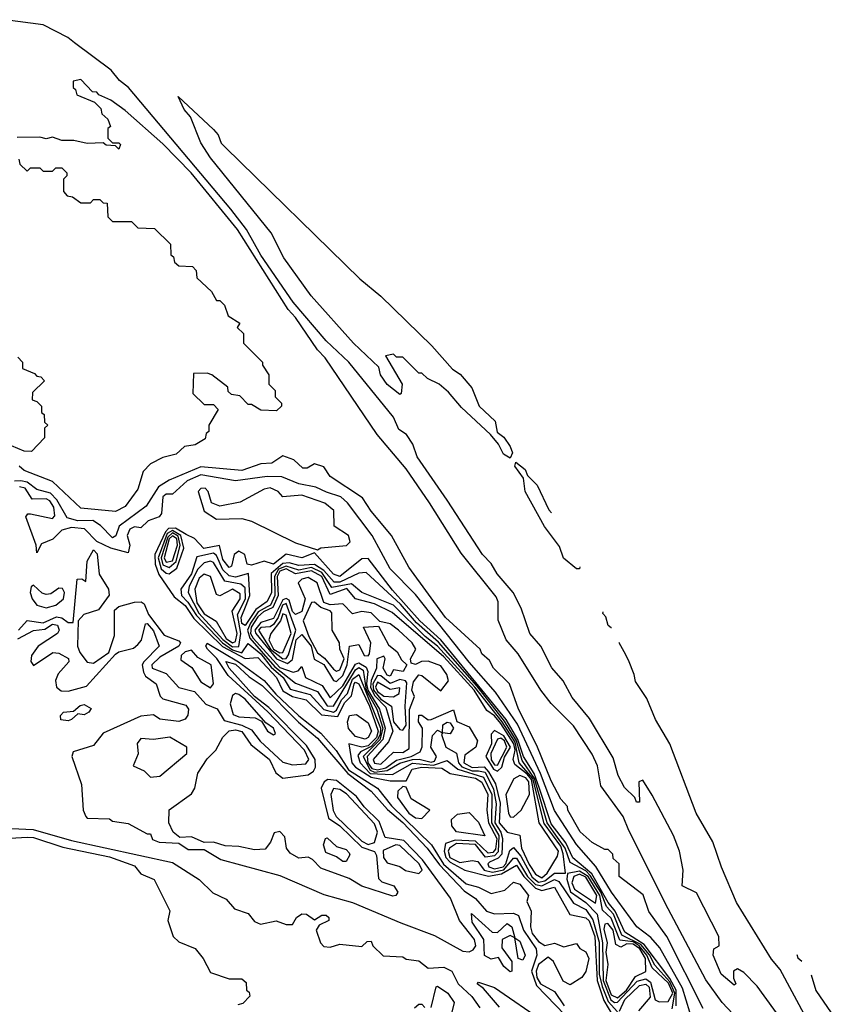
# Model space of a CAD drawing. Extents: x 2889633 to 3052318, y 540750 to 918690.
# Tile 430 of 656: x 3030631 to 3033202, y 751290 to 754410. Entities that reach past the tile are written whole.
import ezdxf

# ---------------------------------------------------------------- set-up
doc = ezdxf.new("R2010")
doc.units = 0

msp = doc.modelspace()

# ---------------------------------------------------------------- linework, layer by layer
at = {"layer": '0CON02XD'}
for points in [[(3030805, 754336.7), (3030783.6, 754353.6), (3030705, 754393.3), (3030585, 754410)], [(3033142.5, 751105), (3032967, 751347), (3032925, 751390), (3032905, 751402.5), (3032892.5, 751395), (3032892.5, 751372.5), (3032900, 751355), (3032895, 751350), (3032853.3, 751385), (3032827.5, 751445), (3032830, 751465), (3032847.5, 751475), (3032846.2, 751505), (3032775, 751642.5), (3032730, 751665), (3032733.3, 751715), (3032721.2, 751775), (3032702, 751825), (3032635, 751952.5), (3032605, 752000), (3032592.5, 751995), (3032595, 751930), (3032585, 751930), (3032580, 751945), (3032547, 751977), (3032527.5, 752015), (3032510.7, 752070.7), (3032436.7, 752195), (3032381.7, 752261.7), (3032352.5, 752315), (3032316.4, 752356.4), (3032282.5, 752425), (3032247.5, 752465), (3032220, 752545), (3032194, 752595), (3032144.2, 752654.2), (3032125, 752686.7), (3032096.7, 752715), (3031985, 752887.5), (3031890, 753025), (3031876.2, 753065), (3031856.2, 753095), (3031831.7, 753111.7), (3031815, 753150), (3031674, 753325), (3031602.4, 753392.4), (3031497.1, 753515), (3031395, 753664.2), (3031349.4, 753745), (3031299.4, 753809.4), (3030976.2, 754195), (3030947.3, 754217.3), (3030920.5, 754250.4), (3030805, 754336.7)], [(3032923.3, 751225), (3032856.7, 751295), (3032805, 751367.5), (3032685, 751592.5), (3032560.5, 751840.4), (3032543.3, 751885), (3032472.3, 751982.3), (3032461.2, 752045), (3032445, 752082.5), (3032385, 752172.5), (3032315, 752242.5), (3032282.5, 752285), (3032210.7, 752400.7), (3032172.5, 752445), (3032147, 752507), (3032146.7, 752565), (3032140.7, 752580.7), (3032029.5, 752719.6), (3031928.8, 752878.8), (3031855, 752986.7), (3031763.3, 753095), (3031598.3, 753338.3), (3031574, 753364), (3031505, 753466.7), (3031481.2, 753491.2), (3031320.8, 753745), (3031174, 753925), (3031085, 754016.2), (3030965, 754122.5), (3030920, 754155), (3030881.7, 754171.7), (3030875, 754180), (3030861.7, 754181.7), (3030825, 754220), (3030800, 754215), (3030800, 754195), (3030808.3, 754188.3), (3030811.7, 754171.7), (3030868.3, 754148.3), (3030888.3, 754128.3), (3030891.7, 754111.7), (3030910, 754095), (3030918.3, 754071.7), (3030910, 754065), (3030910, 754035), (3030925, 754020), (3030945, 754020), (3030950, 754015), (3030945, 754000), (3030935, 754010), (3030905, 754012.5), (3030895, 754020), (3030845, 754017.5), (3030803, 754027), (3030765, 754027.5), (3030735, 754037.5), (3030715, 754032.5), (3030695, 754037.5), (3030623, 754037)], [(3032185, 753020), (3032163.6, 753033.6), (3032147.5, 753065), (3032122.5, 753095), (3032030.7, 753180.7), (3031989.3, 753229.3), (3031960, 753255), (3031923, 753273), (3031905, 753290), (3031895, 753290), (3031845, 753340), (3031825, 753340), (3031815, 753350), (3031790, 753345), (3031842.5, 753255), (3031840, 753225), (3031835, 753222.5), (3031795, 753253.8), (3031774, 753285), (3031768.8, 753308.8), (3031688.8, 753385), (3031554, 753535), (3031467.5, 753655), (3031427.5, 753735), (3031235, 753972.5), (3031205, 754020), (3031171.7, 754101.7), (3031152.5, 754125), (3031133, 754167), (3031245, 754062.5), (3031260, 754045), (3031268.8, 754018.8), (3031282.5, 754005), (3031708.8, 753588.8), (3031775, 753533.3), (3031936.4, 753376.4), (3032002.3, 753302.3), (3032026.4, 753286.4), (3032063.6, 753243.6), (3032086.7, 753185), (3032137.3, 753137.3), (3032143.3, 753103.3), (3032165, 753087.5), (3032185, 753057.5), (3032192.5, 753037.5), (3032185, 753020)], [(3030628.3, 753968.3), (3030631.7, 753951.7), (3030655, 753930), (3030665, 753940), (3030695, 753940), (3030705, 753930), (3030735, 753930), (3030745, 753940), (3030765, 753940), (3030780, 753925), (3030780, 753915), (3030770, 753905), (3030770, 753865), (3030781.7, 753851.7), (3030798.3, 753848.3), (3030825, 753830), (3030855, 753830), (3030865, 753840), (3030885, 753840), (3030895, 753830), (3030908.3, 753828.3), (3030910, 753785), (3030925, 753770), (3030985, 753770), (3031005, 753750), (3031058.3, 753748.3), (3031108.3, 753698.3), (3031110, 753665), (3031118.3, 753658.3), (3031121.7, 753641.7), (3031135, 753630), (3031178.3, 753628.3), (3031190, 753615), (3031191.7, 753591.7), (3031238.3, 753548.3), (3031255, 753520), (3031265, 753520), (3031280, 753505), (3031291.7, 753471.7), (3031328.3, 753448.3), (3031320, 753435), (3031340, 753415), (3031340, 753385), (3031400, 753325), (3031400, 753315), (3031420, 753285), (3031420, 753255), (3031440, 753235), (3031440, 753215), (3031460, 753195), (3031460, 753185), (3031445, 753170), (3031395, 753172.5), (3031365, 753190), (3031355, 753190), (3031328.3, 753218.3), (3031301.7, 753221.7), (3031291.7, 753231.7), (3031290, 753245), (3031240, 753285), (3031225, 753290), (3031181.7, 753288.3), (3031180, 753225), (3031215, 753190), (3031245, 753190), (3031260, 753175), (3031230, 753125), (3031230, 753105), (3031221.7, 753098.3), (3031218.3, 753081.7), (3031187, 753063), (3031153, 753057), (3031127, 753033), (3031085, 753022.5), (3031045, 753002.5), (3031021.7, 752978.3), (3031005, 752922.5), (3030965, 752867.5), (3030935, 752851.2), (3030825, 752862.5), (3030735, 752946.2), (3030645, 752981.2), (3030628.8, 752995)], [(3030625, 753340), (3030640, 753325), (3030640, 753305), (3030678.3, 753288.3), (3030685, 753280), (3030698.3, 753278.3), (3030710, 753265), (3030671.7, 753228.3), (3030670, 753205), (3030685, 753200), (3030700, 753185), (3030700, 753165), (3030708.3, 753158.3), (3030710, 753135), (3030720, 753125), (3030710, 753115), (3030710, 753085), (3030668.3, 753041.7), (3030645, 753042.5), (3030605, 753060)], [(3031745, 752852.5), (3031716.7, 752895), (3031615, 752962.5), (3031595, 752992.5), (3031565, 753002.5), (3031541.7, 752988.3), (3031528.3, 752988.3), (3031500, 753015), (3031465, 753027.5), (3031430, 753005), (3031395, 753002.5), (3031335, 752981.2), (3031205, 752992.5), (3031105, 752951.2), (3031070.9, 752929.1), (3031031.2, 752868.8), (3030946.2, 752805), (3030935.9, 752774.1), (3030925, 752767.5), (3030887, 752807), (3030863, 752823), (3030815, 752821.4), (3030781.7, 752831.7), (3030748.9, 752888.9), (3030729.1, 752909.1), (3030685, 752920.8), (3030655, 752944.4), (3030635, 752948.9), (3030615, 752947.5)], [(3032405.5, 752675.7), (3032405, 752670), (3032395, 752670), (3032353.9, 752703.9), (3032340.7, 752740.7), (3032293.9, 752803.9), (3032232.5, 752915), (3032227.5, 752957.5), (3032200, 752995), (3032202.5, 753007.5), (3032232.5, 752985), (3032240, 752965), (3032270, 752935), (3032307.1, 752857.1), (3032315.6, 752847.7)], [(3032754.6, 751264.6), (3032731.1, 751341.1), (3032658.7, 751468.7), (3032630.9, 751500.9), (3032586.2, 751535), (3032505.7, 751645), (3032456.2, 751726.2), (3032395, 751796), (3032325, 751904), (3032281.2, 752021.2), (3032207.8, 752177.8), (3032138.9, 752278.9), (3032055, 752374.2), (3031885, 752588.8), (3031805, 752670), (3031748, 752775), (3031669.3, 752879.3), (3031648.3, 752898.3), (3031602.8, 752912.8), (3031568.9, 752928.9), (3031515, 752939.4), (3031461.4, 752961.4), (3031415, 752962.7), (3031315, 752948.9), (3031205, 752967.8), (3031161.9, 752948.1), (3031115, 752906.7), (3031095, 752906.7), (3031085, 752897.5), (3031080, 752845), (3031072.5, 752835), (3031037.9, 752822.1), (3031015, 752800), (3030995, 752803.3), (3030980, 752795), (3030972, 752775), (3030980, 752745), (3030975, 752720), (3030920, 752735), (3030875, 752756.7), (3030836.6, 752796.6), (3030795, 752800.6), (3030765, 752792), (3030735.9, 752764.1), (3030700.6, 752749.4), (3030685, 752720), (3030683.3, 752745), (3030650, 752835), (3030656.4, 752843.6), (3030665, 752844), (3030735, 752829.2), (3030742.7, 752837.3), (3030739.1, 752865), (3030726.9, 752885), (3030715, 752891.8), (3030670.3, 752890.3), (3030648.6, 752925), (3030630.8, 752929.2)], [(3031575, 752730), (3031585, 752736.7), (3031666.4, 752743.6), (3031677.5, 752755), (3031672.5, 752775), (3031627.5, 752805), (3031625.7, 752855), (3031598.1, 752878.1), (3031525, 752902.7), (3031465, 752897.5), (3031450, 752915), (3031425, 752926.7), (3031405, 752922), (3031329.2, 752880.8), (3031265, 752868.8), (3031238.8, 752878.8), (3031228.6, 752915), (3031218.8, 752925), (3031205, 752924), (3031196, 752915), (3031215, 752852.5), (3031255, 752827.5), (3031335, 752828.8), (3031365, 752821.2), (3031505, 752752.5), (3031575, 752730)], [(3032796, 751276), (3032681.2, 751505), (3032623.9, 751583.9), (3032606.1, 751636.1), (3032530, 751695), (3032530, 751735), (3032511.7, 751751.7), (3032510, 751765), (3032495, 751780), (3032485, 751780), (3032445, 751802.5), (3032406.4, 751836.4), (3032367.5, 751905), (3032367, 751917), (3032345, 751940), (3032315, 751997.5), (3032269.5, 752109.6), (3032211.2, 752225), (3032182.5, 752305), (3032132.5, 752355), (3032119.3, 752379.3), (3032095, 752400), (3032090, 752415), (3031980, 752515), (3031864, 752675), (3031808.8, 752775), (3031745, 752852.5)], [(3032710.9, 751285), (3032711, 751335), (3032691.2, 751371.2), (3032608.9, 751478.8), (3032547.9, 751517.9), (3032517.9, 751585), (3032495, 751612.5), (3032443.5, 751703.5), (3032383.7, 751753.7), (3032361, 751801), (3032315, 751861.9), (3032276.5, 751976.5), (3032261, 752021), (3032227.6, 752075), (3032209.3, 752129.3), (3032172.4, 752192.4), (3031965.2, 752445.2), (3031899.1, 752505), (3031811.6, 752601.6), (3031735, 752702), (3031715, 752701.2), (3031645, 752645.8), (3031625, 752652.5), (3031565, 752720), (3031525, 752704.2), (3031475, 752716.7), (3031435, 752684.5), (3031405, 752694.5), (3031365, 752681.4), (3031352, 752685), (3031344.4, 752715), (3031325, 752725.5), (3031310, 752715), (3031301.7, 752678.3), (3031295, 752674.2), (3031275, 752698.8), (3031264.1, 752744.1), (3031214.5, 752734.6), (3031185, 752766.2), (3031158.9, 752778.9), (3031125, 752799.1), (3031102.4, 752797.6), (3031092.5, 752787.5), (3031058.9, 752715), (3031060, 752685), (3031071.5, 752651.4), (3031120.5, 752580.5), (3031155, 752553.1), (3031182.7, 752512.7), (3031273.8, 752423.8), (3031345, 752385.4), (3031385, 752389.2), (3031444.5, 752325), (3031465, 752282.7), (3031495, 752265.4), (3031538.8, 752255), (3031587.5, 752207.5), (3031638.6, 752201.4), (3031659.6, 752245), (3031682.4, 752267.7), (3031690.5, 752305), (3031695, 752310.6), (3031705, 752305.7), (3031739.2, 752235), (3031767, 752155), (3031761, 752135), (3031735, 752108.9), (3031714.7, 752104.7), (3031673.3, 752115), (3031683.1, 752055), (3031695, 752040.9), (3031745, 752010), (3031805, 751997.5), (3031855, 751997.5), (3031874, 752035), (3031905, 752041.6), (3031968.3, 752038.2), (3031995, 752020.8), (3032075, 752005.9), (3032095, 751993.3), (3032114.5, 751955), (3032111.1, 751905), (3032115.8, 751865), (3032142.5, 751815), (3032138.9, 751781.1), (3032129.5, 751770.5), (3032115, 751768.7), (3032075, 751806.2), (3032010.5, 751809.5), (3031980.5, 751799.5), (3031975.9, 751775), (3031981.2, 751755), (3031995, 751740), (3032041.2, 751715), (3032116, 751696), (3032157.3, 751702.7), (3032205, 751730.6), (3032228.2, 751695), (3032265, 751657.2), (3032285, 751650.4), (3032325, 751660.8), (3032374.1, 751574.1), (3032425, 751563.5), (3032435, 751554.5), (3032452.8, 751505), (3032460.8, 751365), (3032482.1, 751302.1), (3032509.2, 751255)], [(3031105, 752654.2), (3031128.5, 752671.5), (3031151.2, 752735), (3031141.9, 752775), (3031115, 752791.6), (3031098.6, 752781.4), (3031069.2, 752705), (3031079.7, 752669.7), (3031095, 752655.5), (3031105, 752654.2)], [(3031105, 752673.8), (3031126.6, 752693.4), (3031139.8, 752745), (3031132.8, 752772.8), (3031115, 752783.5), (3031100.4, 752769.6), (3031079, 752705), (3031085, 752682.7), (3031105, 752673.8)], [(3031095, 752691.2), (3031115, 752694.6), (3031131.2, 752745), (3031128.7, 752765), (3031115, 752774.7), (3031104.9, 752765.1), (3031088.9, 752705), (3031095, 752691.2)], [(3030626.7, 752475), (3030655, 752506.2), (3030705, 752498.5), (3030747.7, 752517.7), (3030764.6, 752514.6), (3030785, 752500), (3030800, 752500), (3030813, 752637), (3030827.5, 752637.5), (3030840, 752630), (3030844.3, 752694.3), (3030865, 752730), (3030876.8, 752716.8), (3030882.5, 752652.5), (3030912, 752605), (3030914.1, 752585.9), (3030880.2, 752539.8), (3030834.5, 752525.5), (3030816.2, 752505), (3030814.3, 752425), (3030821.4, 752405), (3030844.4, 752374.4), (3030865, 752370.8), (3030913.6, 752405), (3030931.7, 752458.3), (3030931.4, 752538.6), (3030945, 752550.6), (3030995, 752564.4), (3031015.5, 752565.5), (3031025, 752558.8), (3031039.1, 752525), (3031089.1, 752459.1), (3031135, 752442), (3031140, 752435), (3031135.5, 752425), (3031075, 752390), (3031050, 752365), (3031051.2, 752355), (3031095, 752338), (3031135, 752293.8), (3031185, 752281.2), (3031220.9, 752240.9), (3031256.4, 752226.4), (3031278.6, 752188.6), (3031335, 752174.6), (3031365, 752159.4), (3031393.1, 752123.1), (3031465, 752057.5), (3031495, 752048.6), (3031537.9, 752052.1), (3031546.5, 752065), (3031533.8, 752095), (3031417, 752217), (3031291.8, 752331.8), (3031255.9, 752385.9), (3031225.6, 752415), (3031221.1, 752425), (3031225, 752433.8), (3031324.6, 752375), (3031405.9, 752315.9), (3031442.5, 752272.4), (3031515, 752203.5), (3031585, 752149.2), (3031633.5, 752093.5), (3031673.2, 752033.2), (3031765, 751974.3), (3031808.9, 751918.9), (3031935.5, 751795), (3031974.1, 751734.1), (3032045, 751671.9), (3032085, 751660.8), (3032125, 751640.8), (3032168.3, 751651.7), (3032195, 751676.7), (3032215, 751670.8), (3032242.5, 751635), (3032237.5, 751615), (3032251.2, 751585), (3032249.2, 751535), (3032255, 751514), (3032275, 751489.2), (3032295, 751476.2), (3032325, 751483.8), (3032355, 751472), (3032395, 751482.5), (3032406, 751466), (3032425, 751456), (3032434.4, 751435), (3032425, 751393.3), (3032412, 751375), (3032375, 751351.1), (3032352.6, 751362.6), (3032322, 751425), (3032305, 751438.8), (3032275, 751415.6), (3032266.8, 751395), (3032269.3, 751375), (3032281.5, 751355), (3032325, 751330), (3032355.8, 751285)], [(3032698.2, 751275), (3032706.6, 751325), (3032690.8, 751360.8), (3032643.7, 751413.7), (3032626.3, 751446.3), (3032598.7, 751478.7), (3032538.8, 751508.8), (3032512, 751575), (3032490.1, 751600.1), (3032471.9, 751645), (3032438.3, 751698.3), (3032425, 751712.4), (3032375, 751738.6), (3032358.9, 751785), (3032335, 751818.2), (3032302.5, 751865), (3032262, 752005), (3032222.5, 752062.4), (3032204.5, 752124.5), (3032167.1, 752187.1), (3032078.9, 752298.9), (3031957.5, 752437.5), (3031888.3, 752498.3), (3031837.8, 752557.8), (3031728.3, 752658.3), (3031705, 752655.8), (3031645, 752627.5), (3031627, 752627), (3031594.5, 752664.5), (3031565, 752683.9), (3031515, 752680.4), (3031485, 752688.5), (3031465, 752686.8), (3031428.2, 752655), (3031429.2, 752595), (3031415, 752565.7), (3031378.9, 752541.1), (3031345, 752490), (3031335, 752496.2), (3031332.8, 752515), (3031348.8, 752555), (3031359.7, 752585), (3031356.2, 752655), (3031315, 752643.5), (3031295, 752647.5), (3031275, 752666.9), (3031255, 752712.5), (3031245, 752718.9), (3031192, 752708), (3031175.8, 752654.3), (3031141.1, 752605), (3031143.5, 752585), (3031164.2, 752564.2), (3031191.4, 752521.4), (3031273.3, 752435), (3031305, 752412.6), (3031335, 752403.8), (3031355, 752433.3), (3031395, 752400.7), (3031427.9, 752357.9), (3031465.6, 752325), (3031488, 752288), (3031551.1, 752271.1), (3031594.1, 752224.1), (3031625, 752215.4), (3031635, 752221.9), (3031650, 752255), (3031670, 752275), (3031685, 752320.4), (3031705.7, 752335), (3031773.7, 752165), (3031773, 752145), (3031765, 752129.3), (3031745, 752106.8), (3031710.5, 752089.6), (3031702.2, 752077.8), (3031709.4, 752055), (3031741.3, 752021.3), (3031811.8, 752018.2), (3031875, 752053.9), (3031942.5, 752047.5), (3031985, 752062.5), (3032019.2, 752035), (3032100, 752010), (3032126.7, 751955), (3032126.2, 751865), (3032148.9, 751825), (3032147.2, 751772.8), (3032135, 751760), (3032106.2, 751756.2), (3032075, 751796.2), (3032015, 751799.2), (3031992.3, 751785), (3031988.7, 751775), (3031994, 751755), (3032025, 751739.2), (3032064.6, 751745.4), (3032082.3, 751742.3), (3032102.5, 751715), (3032128.5, 751708.5), (3032165, 751715.3), (3032195, 751752.9), (3032205, 751753.3), (3032240, 751695), (3032265, 751669.4), (3032285, 751664.7), (3032325, 751685.5), (3032338.9, 751678.9), (3032385, 751610), (3032425, 751590), (3032447.3, 751557.3), (3032466.6, 751486.6), (3032466.7, 751385), (3032476.1, 751346.1), (3032495, 751298.2), (3032525, 751266.2)], [(3031305, 752422.6), (3031325, 752423.1), (3031331.2, 752465), (3031321.3, 752525), (3031345.9, 752575), (3031345, 752610), (3031331.3, 752621.3), (3031280.9, 752630.9), (3031245, 752690), (3031235, 752694), (3031215, 752689.2), (3031195, 752668.8), (3031168.1, 752615), (3031164.3, 752595), (3031199, 752529), (3031275, 752445.4), (3031305, 752422.6)], [(3032275, 751676.7), (3032295, 751681.3), (3032325, 751705.6), (3032360, 751705), (3032353, 751767), (3032345, 751790.5), (3032292.2, 751862.2), (3032256.3, 752005), (3032213.8, 752055), (3032200.2, 752120.2), (3032160, 752185), (3032072.6, 752295), (3031955, 752424.6), (3031915.6, 752455.6), (3031815, 752554.4), (3031714.6, 752594.6), (3031681.8, 752621.8), (3031620.2, 752610.2), (3031587.7, 752657.7), (3031555, 752673.7), (3031515, 752666), (3031475, 752678.1), (3031451.1, 752668.9), (3031438.5, 752645), (3031439.5, 752585), (3031425.3, 752555), (3031415, 752549.3), (3031386.6, 752533.5), (3031362.2, 752497.8), (3031353.2, 752475), (3031360.3, 752450.3), (3031439.2, 752359.2), (3031505, 752307.5), (3031575, 752280.8), (3031605, 752235.5), (3031625.5, 752235), (3031695, 752349.6), (3031705, 752356.9), (3031719, 752349), (3031728.9, 752285), (3031762, 752225), (3031781.1, 752165), (3031772.1, 752127.9), (3031719.3, 752075), (3031741.3, 752031.3), (3031755, 752025.6), (3031795, 752030.3), (3031835, 752053.8), (3031875.3, 752065.3), (3031896.8, 752066.8), (3031935, 752057.1), (3031945, 752060.5), (3031951.9, 752075), (3031933.5, 752105), (3031938.5, 752141.5), (3031955, 752158.8), (3031970, 752150), (3031972, 752175), (3031985, 752184.3), (3031995, 752181.4), (3032005.5, 752164.5), (3031995, 752146.9), (3031970, 752150), (3031967.5, 752145), (3031980.6, 752105), (3032015.3, 752085.3), (3032020.9, 752055), (3032032.1, 752042.1), (3032065, 752029.5), (3032085, 752029.7), (3032105.9, 752025), (3032131.7, 751971.7), (3032140.9, 751925), (3032135.9, 751865), (3032155.4, 751835), (3032160.3, 751815), (3032158.1, 751765), (3032147.3, 751752.7), (3032119.6, 751740.4), (3032114.4, 751735), (3032117.1, 751725), (3032135, 751719.1), (3032162.2, 751725), (3032171.5, 751735), (3032183.3, 751776.7), (3032195, 751786.2), (3032219, 751759), (3032255, 751692.3), (3032275, 751676.7)], [(3032285, 751690.9), (3032302.5, 751705), (3032335, 751758.8), (3032337.9, 751775), (3032276.4, 751865), (3032252.1, 752002.1), (3032239.2, 752019.2), (3032199.4, 752049.4), (3032194.5, 752065), (3032200.3, 752095), (3032196.6, 752115), (3032155, 752179.7), (3032135, 752204), (3032110.9, 752220.9), (3032070.3, 752285), (3031975, 752390.9), (3031811.4, 752531.4), (3031755, 752559.2), (3031695, 752574.4), (3031667.6, 752607.6), (3031615, 752588.9), (3031587.9, 752645), (3031555, 752663.2), (3031505, 752654), (3031475, 752669.8), (3031455, 752662.6), (3031446.6, 752645), (3031449.5, 752585), (3031433.1, 752546.9), (3031403, 752533), (3031385, 752517.5), (3031364, 752485), (3031362.7, 752465), (3031370.5, 752450.5), (3031455, 752356.7), (3031497.6, 752342.4), (3031513.1, 752346.9), (3031525, 752360), (3031536.7, 752325), (3031589.5, 752299.5), (3031615, 752261.2), (3031655, 752298.5), (3031695, 752367.3), (3031705, 752371.8), (3031728.4, 752358.4), (3031734.2, 752344.2), (3031730.1, 752305), (3031734.3, 752285), (3031771.4, 752225), (3031789.1, 752165), (3031781, 752129), (3031731.4, 752075), (3031734.3, 752055), (3031747.1, 752037.1), (3031765, 752033), (3031790.9, 752039.1), (3031825, 752063.3), (3031870.8, 752075), (3031899.7, 752090.3), (3031906.1, 752106.1), (3031906.7, 752165), (3031894.4, 752185), (3031895, 752206.2), (3031905, 752205.8), (3031925, 752191.2), (3031935, 752192), (3032005, 752222.5), (3032015.5, 752185.5), (3032055, 752168.6), (3032081.4, 752125), (3032075.8, 752105), (3032040.8, 752079.2), (3032038.2, 752055), (3032065, 752039.7), (3032102.2, 752042.2), (3032116.6, 752026.6), (3032138.8, 751988.8), (3032153.1, 751926.9), (3032149.6, 751865), (3032175.6, 751835.6), (3032215.8, 751825.8), (3032220.5, 751785), (3032245, 751732.5), (3032265, 751701.9), (3032285, 751690.9)], [(3031305, 752435.4), (3031315, 752439.4), (3031320.3, 752465), (3031304, 752536), (3031329.5, 752575), (3031330, 752590), (3031305, 752605.5), (3031265, 752583.8), (3031255, 752588), (3031235.6, 752645.6), (3031215, 752653.1), (3031200, 752640), (3031185.9, 752605), (3031192.3, 752562.3), (3031215, 752527.1), (3031253.6, 752503.6), (3031285, 752448.7), (3031305, 752435.4)], [(3031775, 752051.2), (3031815, 752088.2), (3031845, 752088), (3031865, 752100), (3031866.3, 752223.7), (3031882, 752265), (3031873.8, 752285), (3031878.5, 752311.5), (3031895, 752334), (3031905, 752332), (3031965, 752283.3), (3031989.2, 752315), (3031984.3, 752335), (3031965, 752362), (3031925, 752377.5), (3031904, 752376), (3031885, 752366.7), (3031871.2, 752371.2), (3031868.8, 752385), (3031886.2, 752415), (3031874, 752435), (3031831.1, 752475), (3031805, 752495.4), (3031772.3, 752502.3), (3031745, 752530.5), (3031715, 752534.5), (3031685, 752527.1), (3031655, 752558.6), (3031615, 752556.1), (3031595, 752563.3), (3031573.3, 752625), (3031545, 752642.7), (3031525, 752637), (3031513.3, 752625), (3031535.6, 752575), (3031525, 752534.5), (3031504.6, 752524.6), (3031495, 752534), (3031485, 752570), (3031475, 752575.4), (3031465, 752572), (3031435, 752511.8), (3031395, 752499.6), (3031376.2, 752475), (3031378.8, 752465), (3031445, 752384.7), (3031479.5, 752369.5), (3031495, 752382), (3031506.7, 752445), (3031525, 752461.5), (3031554.3, 752425), (3031563.8, 752383.8), (3031595, 752366.5), (3031625, 752316.2), (3031635, 752312.5), (3031655, 752331.9), (3031668.8, 752365), (3031676.2, 752425), (3031705, 752430), (3031722, 752395), (3031735, 752394.2), (3031739.4, 752400.6), (3031743.8, 752435), (3031720, 752485), (3031767.7, 752487.7), (3031798.9, 752428.9), (3031827.1, 752407.1), (3031840.9, 752380.9), (3031857.5, 752365), (3031845.6, 752344.4), (3031815, 752350), (3031805, 752330), (3031795, 752332.5), (3031782.5, 752355), (3031789.2, 752385), (3031785, 752393.3), (3031762, 752385), (3031761.5, 752355), (3031744.6, 752315.4), (3031742.4, 752295), (3031755, 752268.6), (3031791.4, 752231.4), (3031813.5, 752155), (3031798.9, 752121.1), (3031750.9, 752065), (3031755, 752053.4), (3031775, 752051.2)], [(3030715, 752545.8), (3030745, 752554.4), (3030770, 752575), (3030772.9, 752595), (3030767.1, 752607.1), (3030755, 752608.6), (3030729.5, 752590.5), (3030715, 752588.6), (3030702.2, 752592.2), (3030675, 752618), (3030667.7, 752612.3), (3030664.5, 752595), (3030670, 752575), (3030685, 752554.2), (3030715, 752545.8)], [(3031635, 752345.8), (3031645, 752349.2), (3031658.8, 752385), (3031645.7, 752415), (3031644.3, 752435), (3031621.1, 752475), (3031620, 752530), (3031615, 752536.9), (3031585, 752546.9), (3031565, 752564.2), (3031555, 752562.9), (3031528.8, 752505), (3031547.1, 752455), (3031575, 752403.1), (3031596.7, 752386.7), (3031625, 752351.9), (3031635, 752345.8)], [(3031465, 752384.7), (3031475, 752385.7), (3031483.1, 752396.9), (3031505.6, 752475), (3031475, 752559.6), (3031463.1, 752555), (3031450.3, 752515), (3031435, 752493.8), (3031425, 752485.5), (3031395, 752484.3), (3031387.8, 752475), (3031425.7, 752415), (3031465, 752384.7)], [(3032506.1, 752483.1), (3032505, 752482.5), (3032495, 752490), (3032488, 752517.8), (3032478.3, 752528.3), (3032479.5, 752533.9)], [(3031455, 752403.1), (3031465, 752404.5), (3031491.2, 752465), (3031475, 752522.5), (3031465, 752527.5), (3031457.1, 752505), (3031426.8, 752465), (3031420.7, 752445), (3031435, 752415.3), (3031455, 752403.1)], [(3030625, 752447.8), (3030675, 752474), (3030711.1, 752478.9), (3030735, 752494.2), (3030751.2, 752491.2), (3030756, 752475), (3030751.2, 752465), (3030690, 752425), (3030668, 752395), (3030666.4, 752376.4), (3030675, 752363.3), (3030735.8, 752404.2), (3030755, 752402.5), (3030786, 752386), (3030786.7, 752375), (3030753.4, 752336.6), (3030744.4, 752315.6), (3030747.5, 752295), (3030762.7, 752282.7), (3030785, 752281.9), (3030842.3, 752297.7), (3030935, 752398.8), (3030945, 752406.7), (3030991.7, 752418.3), (3031005, 752430), (3031016.4, 752443.6), (3031030, 752495), (3031035, 752496.2), (3031055, 752473.3), (3031073.3, 752425), (3031023.8, 752375), (3031019.2, 752365), (3031022.7, 752342.7), (3031030, 752330), (3031063.3, 752305), (3031076.4, 752266.4), (3031085, 752257.5), (3031157.5, 752237.5), (3031166.2, 752225), (3031163.9, 752206.1), (3031155, 752193.8), (3031135, 752186), (3031075, 752193.3), (3031055, 752207.5), (3031015, 752203.3), (3030895, 752148.8), (3030865, 752110), (3030800.7, 752089.3), (3030796.7, 752075), (3030826.4, 751986.4), (3030832.5, 751905), (3030840, 751885), (3030845, 751880), (3030915, 751877.5), (3030925, 751870), (3030975, 751862.5), (3031035, 751830), (3031045, 751830), (3031051.7, 751811.7), (3031073, 751803), (3031135, 751800), (3031165, 751780), (3031215, 751780), (3031268.3, 751748.3), (3031455, 751697.5), (3031595, 751637.5), (3031685, 751612.5), (3031838.3, 751548.3), (3031945, 751507.5), (3032035, 751458), (3032055, 751456), (3032067.6, 751462.4), (3032075.6, 751475), (3032071.9, 751495), (3032024, 751555), (3031996.2, 751626.2), (3031907.3, 751747.3), (3031848.3, 751808.3), (3031788.8, 751818.8), (3031769.4, 751869.4), (3031722.2, 751915), (3031697.8, 751947.8), (3031635, 751999.2), (3031607.5, 752002.5), (3031595.7, 751994.3), (3031586, 751975), (3031609.7, 751879.7), (3031645, 751855.5), (3031715, 751787.8), (3031755, 751774), (3031761.3, 751761.3), (3031768, 751688), (3031778.3, 751678.3), (3031816.7, 751665), (3031828.8, 751645), (3031822.5, 751635), (3031812.7, 751632.7), (3031715, 751663.8), (3031675, 751688.8), (3031585, 751721.2), (3031558.6, 751748.6), (3031545, 751756.2), (3031515, 751753.3), (3031488.3, 751768.3), (3031476.7, 751785), (3031470.7, 751820.7), (3031455, 751837.5), (3031437, 751833), (3031426, 751804), (3031408.3, 751781.7), (3031375, 751778.8), (3031325, 751790), (3031281.7, 751791.7), (3031245, 751803.3), (3031215, 751802.5), (3031175, 751820), (3031138.3, 751818.3), (3031117.5, 751835), (3031103.3, 751865), (3031104.2, 751905.8), (3031175, 751956.7), (3031186.2, 751975), (3031195, 752022.5), (3031225, 752067.5), (3031252.5, 752095), (3031274.2, 752135.8), (3031295, 752155.8), (3031315, 752160), (3031335, 752154), (3031363.1, 752113.1), (3031422, 752065), (3031442.7, 752022.7), (3031465, 752006.2), (3031545, 752016.7), (3031562, 752028), (3031568.3, 752041.7), (3031566.9, 752065), (3031539.5, 752109.5), (3031419.9, 752229.9), (3031375, 752265.6), (3031294.5, 752355), (3031284.4, 752375.6), (3031315, 752367.9), (3031357.9, 752327.9), (3031399.5, 752299.5), (3031513.9, 752183.9), (3031575, 752132.9), (3031670.6, 752020.6), (3031744.2, 751965), (3031796.7, 751906.7), (3031845, 751865.5), (3031921.4, 751785), (3031961.2, 751731.2), (3032039.6, 751649.6), (3032075.5, 751625.5), (3032110, 751585), (3032135, 751576.2), (3032195, 751578), (3032211.2, 751571.2), (3032226.7, 751525), (3032266.9, 751465), (3032269.4, 751445), (3032252.1, 751395), (3032268.8, 751348.8), (3032389.2, 751225)], [(3031235, 752292.5), (3031245.5, 752305), (3031237.1, 752365), (3031195, 752388.8), (3031175, 752412), (3031155, 752406.4), (3031142.5, 752395), (3031141.7, 752381.7), (3031176.6, 752356.6), (3031205, 752311.8), (3031235, 752292.5)], [(3033124.2, 751245), (3033040.5, 751400.4), (3033013, 751433), (3032902.3, 751612.3), (3032854.1, 751724.1), (3032826.7, 751805), (3032773.8, 751895), (3032691.2, 752115), (3032645, 752192.5), (3032618.3, 752258.3), (3032582.3, 752312.3), (3032577.5, 752335), (3032559.8, 752380.3), (3032546.1, 752406.6), (3032530, 752435), (3032530.8, 752435.8)], [(3031845, 752158.1), (3031855.3, 752174.7), (3031852.2, 752235), (3031858, 752308), (3031853.3, 752315), (3031835, 752318.9), (3031805, 752306.2), (3031775, 752330.5), (3031765, 752331.8), (3031749.4, 752305), (3031751.7, 752285), (3031775, 752256.7), (3031809.2, 752235), (3031814.8, 752184.8), (3031835, 752160.6), (3031845, 752158.1)], [(3031815, 752264.2), (3031833.3, 752275), (3031835, 752292.5), (3031805, 752286.9), (3031765, 752310.6), (3031758.2, 752295), (3031765, 752280.9), (3031785, 752265.7), (3031815, 752264.2)], [(3031435, 752144), (3031441.7, 752148.3), (3031435.6, 752165), (3031411.2, 752181.2), (3031345, 752256.9), (3031325, 752271.8), (3031315, 752274.5), (3031305, 752268.1), (3031297.8, 752242.2), (3031307.8, 752207.8), (3031325, 752200.6), (3031377.5, 752197.5), (3031397, 752187), (3031416.2, 752155), (3031435, 752144)], [(3030785, 752187.5), (3030761.7, 752191.7), (3030760, 752205), (3030770, 752215), (3030801.7, 752218.3), (3030823, 752237), (3030835, 752240), (3030857, 752227), (3030850, 752215), (3030835, 752207.5), (3030815, 752210), (3030795, 752192.5), (3030785, 752187.5)], [(3031725, 752130.4), (3031695, 752137.9), (3031673.2, 752163.2), (3031669.3, 752185), (3031676.2, 752205), (3031697.6, 752207.6), (3031735, 752181.4), (3031745.3, 752155), (3031735, 752135.6), (3031725, 752130.4)], [(3031045, 752010), (3031075, 752012.5), (3031160, 752085), (3031160, 752105), (3031106.4, 752136.4), (3031055, 752128.8), (3031015, 752132.5), (3031003.6, 752116.4), (3031006.4, 752083.6), (3030990, 752045), (3031025, 752030), (3031045, 752010)], [(3032145, 752028.9), (3032158.6, 752041.4), (3032167.1, 752072.9), (3032185.6, 752105), (3032165, 752140.8), (3032135, 752157.5), (3032124.4, 752145.6), (3032125.3, 752115), (3032107.5, 752075), (3032131.8, 752035), (3032145, 752028.9)], [(3032145, 752047.1), (3032174.5, 752105), (3032167.3, 752125), (3032155, 752133.3), (3032145, 752130), (3032123.1, 752085), (3032125, 752064.4), (3032135, 752048.1), (3032145, 752047.1)], [(3032195, 751882.5), (3032219.2, 751905), (3032245.6, 751954.4), (3032244.5, 751995), (3032235, 752007.5), (3032215, 752015.2), (3032196, 752004), (3032171.5, 751955), (3032180, 751895), (3032185, 751884.2), (3032195, 751882.5)], [(3031735, 751796.4), (3031755, 751802.5), (3031764.4, 751835), (3031755, 751861.4), (3031666.5, 751956.5), (3031645, 751970.9), (3031625, 751974), (3031616.9, 751955), (3031623.9, 751903.9), (3031633.3, 751885), (3031715, 751806.4), (3031735, 751796.4)], [(3031905, 751878.8), (3031930, 751905), (3031870.8, 751940.7), (3031855, 751977.5), (3031845, 751980), (3031828.6, 751965), (3031828.2, 751945), (3031863.8, 751895), (3031885, 751880.9), (3031905, 751878.8)], [(3032105, 751823.3), (3032015, 751836.5), (3031999.6, 751855), (3031998.9, 751875), (3032018, 751892), (3032055, 751897.7), (3032085, 751867.1), (3032105, 751823.3)], [(3030605, 751846.9), (3030673.4, 751843.4), (3030795, 751808.6), (3031115, 751738.8), (3031200, 751685), (3031243.3, 751643.3)], [(3030563.8, 751813.8), (3030655, 751819.2), (3030675, 751818.6), (3030767.3, 751787.3), (3030915, 751757.1), (3030995, 751728.8), (3031015, 751703.3), (3031056.7, 751685), (3031106.4, 751586.4), (3031100, 751555), (3031117.5, 751505), (3031135, 751487.5), (3031186.4, 751466.4), (3031212.5, 751435), (3031235, 751390), (3031295, 751370), (3031335, 751370), (3031348.3, 751358.3), (3031350, 751335), (3031358.3, 751328.3), (3031360, 751315), (3031338.3, 751291.7), (3031321.7, 751288.3)], [(3031665, 751742.5), (3031655, 751742.5), (3031635, 751757.5), (3031600.7, 751770.7), (3031593.3, 751795), (3031600, 751815), (3031605, 751817.5), (3031635, 751790), (3031665, 751780), (3031675, 751770), (3031677, 751763), (3031665, 751742.5)], [(3031895, 751703.8), (3031905.7, 751714.3), (3031896.5, 751735), (3031835, 751792.5), (3031822.5, 751795), (3031782.4, 751777.6), (3031783.3, 751755), (3031795, 751738), (3031835, 751726.7), (3031853.6, 751713.6), (3031895, 751703.8)], [(3032515, 751295.4), (3032525, 751296.1), (3032586.9, 751363.1), (3032615, 751370), (3032629.8, 751359.8), (3032643.8, 751303.8), (3032657.3, 751297.3), (3032685, 751298.2), (3032700, 751325), (3032687, 751357), (3032635.2, 751405.2), (3032618.3, 751445), (3032593.5, 751475), (3032575, 751487.7), (3032532.6, 751492.6), (3032505, 751562.9), (3032477.6, 751587.6), (3032468.8, 751635), (3032432.2, 751695), (3032405, 751711.4), (3032366, 751704), (3032364, 751686), (3032376.5, 751646.5), (3032425, 751612.5), (3032460.8, 751575), (3032477.8, 751485), (3032479.1, 751365), (3032504.1, 751304.1), (3032515, 751295.4)], [(3032455, 751610.6), (3032459.2, 751635), (3032425, 751692.7), (3032405, 751701.8), (3032386.5, 751695), (3032380.7, 751675), (3032388.5, 751655), (3032455, 751610.6)], [(3031243.3, 751643.3), (3031285, 751622.5), (3031311.7, 751591.7), (3031355, 751577.5), (3031375, 751552.5), (3031393.9, 751543.9), (3031443.9, 751553.9), (3031475, 751542.5), (3031495, 751542.5), (3031507.5, 751565), (3031525, 751576.7), (3031540, 751575), (3031565, 751557.5), (3031588.3, 751571.7), (3031601.7, 751571.7), (3031610, 751565), (3031610, 751555), (3031580, 751540), (3031570, 751525), (3031584.1, 751484.1), (3031595, 751472.5), (3031615, 751471.2), (3031645, 751480), (3031715, 751472.5), (3031731.7, 751488.3), (3031745, 751490), (3031750, 751475), (3031783, 751443), (3031845, 751440), (3031855, 751432.5), (3031895, 751427.5), (3031925, 751403.8), (3031975, 751407.5), (3032000, 751395), (3032020, 751355), (3032063.9, 751313.9), (3032088.3, 751278.3)], [(3032185, 751392.5), (3032165, 751410), (3032148.3, 751438.3), (3032125, 751432.5), (3032103.9, 751443.9), (3032101.2, 751495), (3032065, 751550), (3032062.5, 751577.5), (3032128.3, 751518.3), (3032145, 751517.5), (3032175, 751546), (3032190, 751535), (3032200, 751500), (3032215, 751490), (3032232.5, 751445), (3032225, 751430), (3032210, 751435), (3032200, 751500), (3032185, 751507.5), (3032160, 751495), (3032158.3, 751468.3), (3032190, 751425), (3032190, 751395), (3032185, 751392.5)], [(3032525, 751309.7), (3032553.6, 751335), (3032582, 751378), (3032615, 751393.3), (3032613.7, 751435), (3032595.6, 751465), (3032575, 751480.5), (3032555, 751481.4), (3032535, 751471.1), (3032519.4, 751479.4), (3032511.2, 751525), (3032494.3, 751545.7), (3032485, 751543.3), (3032482, 751528), (3032492.7, 751485), (3032488.2, 751455), (3032494.6, 751415.4), (3032488.3, 751365), (3032505, 751320), (3032525, 751309.7)], [(3033093.6, 751447.6), (3033096.7, 751436.7), (3033108.7, 751426)], [(3033138.8, 751383), (3033153, 751333), (3033202.3, 751262.3)], [(3031935, 751280), (3031950, 751345), (3031955, 751347.5), (3031987.5, 751325), (3032007.5, 751295), (3032000, 751265)], [(3032150.7, 751280.7), (3032100, 751340), (3032080, 751355), (3032085, 751360), (3032135, 751343.3), (3032295, 751233.3)], [(3032531.7, 751268.3), (3032548.4, 751305), (3032595, 751349.4), (3032615, 751353.5), (3032625, 751344.3), (3032628, 751312), (3032591.5, 751268.6)], [(3031881.7, 751278.3), (3031895, 751290), (3031905, 751290), (3031915, 751280)]]:
    msp.add_lwpolyline(points, dxfattribs=at)

doc.saveas('drawing.dxf')
